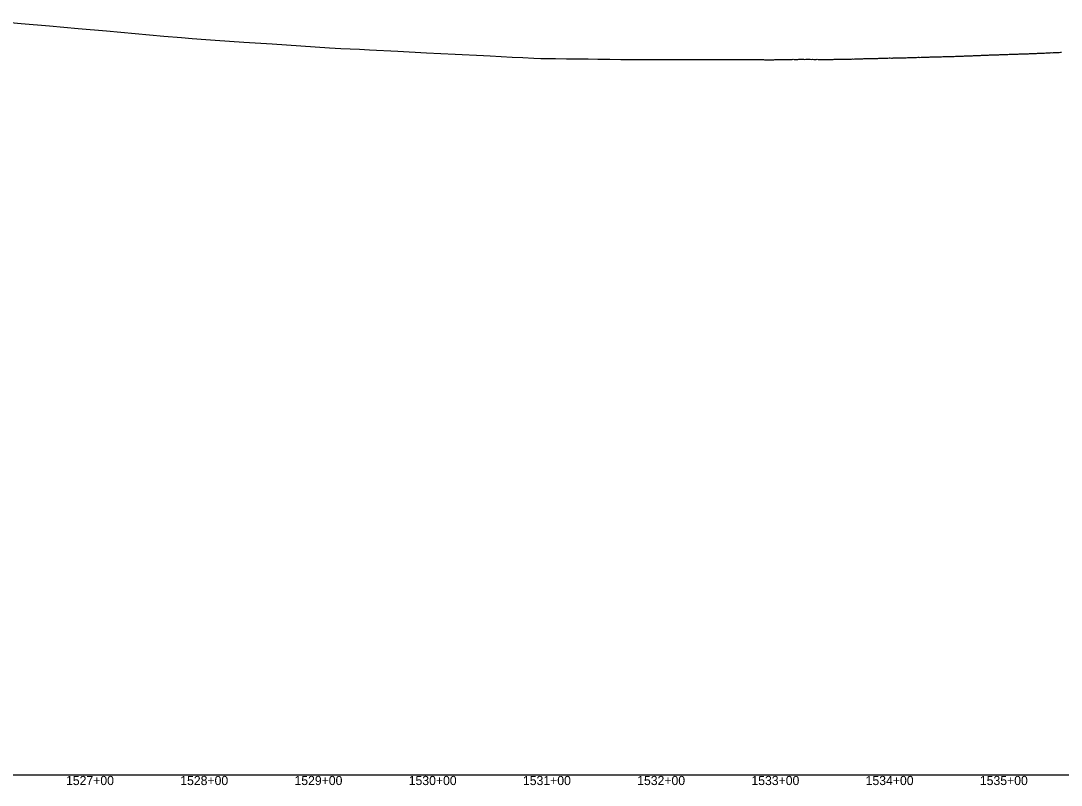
# Model space of a CAD drawing. Extents: x -3793 to 50787, y -1075 to 6138.
# Drawn here: x 39958 to 40869, y 2991 to 3660 of the extents above; entities that cross this region are included whole.
import ezdxf

# ---------------------------------------------------------------- set-up
doc = ezdxf.new("R2010")
doc.units = 0
for name, color, linetype in [('RD_DDB_Profile_EX', 7, 'Continuous'), ('RD_DDB_StaTX', 7, 'Continuous'), ('RD_GPK_Profile_Cell', 7, 'Continuous')]:
    doc.layers.add(name, color=color, linetype=linetype)

msp = doc.modelspace()

# ---------------------------------------------------------------- linework, layer by layer
at = {"layer": 'RD_DDB_Profile_EX'}
for points in [[(39933.229512, 3660.466405), (39958.250343, 3658.24012), (39983.239626, 3656.01718), (40008.22888, 3653.7941), (40033.218105, 3651.57087), (40058.207302, 3649.3475), (40083.196469, 3647.12398), (40098.871504, 3645.72915), (40108.19103, 3644.899915), (40120.005146, 3644.107225), (40128.191144, 3643.557895), (40153.198758, 3641.879865), (40178.205717, 3640.202025), (40203.212643, 3638.52434), (40228.178596, 3636.849225), (40238.196782, 3636.34028), (40254.631519, 3635.505915), (40263.189223, 3635.071295), (40288.211948, 3633.801055), (40313.215302, 3632.532595), (40338.230019, 3631.26479), (40363.211085, 3629.99879), (40368.924176, 3629.70902), (40378.461195, 3629.224785), (40388.21057, 3628.73042), (40397.535233, 3628.25463), (40407.072252, 3627.76678), (40413.209311, 3627.45429), (40416.609271, 3627.418105), (40426.14629, 3627.315155), (40435.683309, 3627.21074), (40438.295272, 3627.187175), (40445.220328, 3627.110825), (40454.757347, 3627.003735), (40463.30772, 3626.911975), (40464.294367, 3626.90067), (40473.831386, 3626.788975), (40483.368405, 3626.674845), (40488.231953, 3626.614935), (40492.905424, 3626.61586), (40502.442443, 3626.61549), (40508.376897, 3626.6089), (40511.979462, 3626.607465), (40521.516481, 3626.601705), (40531.0535, 3626.59398), (40533.059591, 3626.59194), (40533.45926, 3626.584595), (40540.590519, 3626.57711), (40550.127538, 3626.565415), (40558.315137, 3626.5457), (40559.664557, 3626.54385), (40569.201576, 3626.529415), (40578.738595, 3626.513635), (40583.276881, 3626.49602), (40588.275614, 3626.488105), (40597.812633, 3626.472175), (40607.349652, 3626.455425), (40608.20051, 3626.451385), (40609.209731, 3626.401705), (40610.203646, 3626.351555), (40611.20192, 3626.301825), (40612.199756, 3626.351795), (40613.197155, 3626.351915), (40614.194116, 3626.352035), (40615.190641, 3626.352155), (40616.186728, 3626.352275), (40617.186631, 3626.404115), (40618.187444, 3626.503125), (40619.187396, 3626.453255), (40620.187348, 3626.45358), (40621.187299, 3626.50351), (40622.187251, 3626.50407), (40623.187207, 3626.553765), (40624.187159, 3626.553895), (40625.187111, 3626.60355), (40626.42369, 3626.60329), (40627.18784, 3626.603345), (40628.187746, 3626.603625), (40629.187651, 3626.653475), (40630.187557, 3626.653545), (40631.187463, 3626.703385), (40632.187368, 3626.554135)], [(40632.187368, 3626.554135), (40633.187274, 3626.60421), (40634.188041, 3626.752965), (40635.187947, 3626.702825), (40636.187842, 3626.70308), (40637.187706, 3626.703295), (40638.187566, 3626.7031), (40639.187426, 3626.752905), (40640.187286, 3626.753125), (40641.187146, 3626.802925), (40642.187868, 3626.80254), (40643.187728, 3626.752725), (40644.187589, 3626.702395), (40645.187449, 3626.75223), (40645.497729, 3626.752235), (40646.187278, 3626.75255), (40647.187093, 3626.75251), (40648.186908, 3626.80231), (40649.186724, 3626.75227), (40650.187405, 3626.701905), (40651.18722, 3626.751865), (40652.187036, 3626.70182), (40653.186851, 3626.70178), (40654.186666, 3626.701735), (40655.186475, 3626.75158), (40656.186246, 3626.70169), (40657.186018, 3626.65168), (40658.186654, 3626.65075), (40659.186426, 3626.650735), (40660.186197, 3626.650625), (40661.185968, 3626.650485), (40662.18574, 3626.70036), (40663.185511, 3626.70028), (40664.185283, 3626.65019), (40664.571767, 3626.669475), (40665.231923, 3626.7), (40666.186831, 3626.698965), (40667.1868, 3626.69876), (40668.186768, 3626.54877), (40669.186736, 3626.548595), (40670.186705, 3626.748045), (40671.186673, 3626.747935), (40672.186642, 3626.74784), (40673.18661, 3626.74715), (40674.18847, 3626.74679), (40675.188482, 3626.74654), (40676.188494, 3626.845875), (40677.188505, 3626.796035), (40678.188517, 3626.84555), (40679.188529, 3626.895035), (40680.188541, 3626.89449), (40681.188552, 3626.94475), (40682.18667, 3626.94483), (40683.184797, 3626.99524), (40683.645805, 3626.9951), (40684.184833, 3626.995815), (40685.183043, 3626.99629), (40686.181198, 3627.046045), (40687.181251, 3626.996055), (40688.179408, 3627.04658), (40689.179461, 3627.04661), (40690.177618, 3627.09692), (40691.185582, 3627.147665), (40692.185662, 3627.197055), (40693.18382, 3627.19758), (40694.183925, 3627.197155), (40695.182129, 3627.247605), (40696.180333, 3627.29796), (40697.180433, 3627.347395), (40698.178638, 3627.34799), (40699.176857, 3627.348465), (40700.176961, 3627.34811), (40701.184982, 3627.39862), (40702.185082, 3627.39826), (40702.719843, 3627.3985), (40703.18331, 3627.39881), (40704.181564, 3627.3991), (40705.181711, 3627.448625), (40706.179963, 3627.498985), (40707.180124, 3627.54859), (40708.178373, 3627.44905), (40709.176623, 3627.599145), (40710.176773, 3627.64869), (40711.184848, 3627.649225), (40712.256862, 3627.65326), (40713.18329, 3627.699095), (40714.181599, 3627.7993), (40715.181795, 3627.798725), (40716.180093, 3627.79903), (40717.178391, 3627.84933), (40718.178586, 3627.8987), (40719.176884, 3627.89911), (40720.177078, 3627.84857), (40721.185212, 3627.84897), (40721.793881, 3627.910115), (40722.183529, 3627.94923), (40723.183769, 3627.948615), (40724.182118, 3627.998835), (40725.180465, 3628.04905), (40726.180704, 3628.04836), (40727.179051, 3628.04866)], [(40727.179051, 3628.04866), (40728.179289, 3628.097945), (40729.177654, 3628.098265), (40730.175999, 3628.04864), (40731.3309, 3628.09812), (40732.184444, 3628.098335), (40733.184726, 3628.14773), (40734.183126, 3628.197735), (40735.181521, 3628.197875), (40736.181833, 3628.19723), (40737.180227, 3628.19752), (40738.178621, 3628.29751), (40739.178907, 3628.29652), (40740.177308, 3628.346675), (40740.867919, 3628.3807), (40741.177608, 3628.39594), (40742.185849, 3628.396135), (40743.1843, 3628.496025), (40744.184625, 3628.4952), (40745.183113, 3628.445735), (40746.183444, 3628.545255), (40747.181897, 3628.595065), (40748.18034, 3628.645145), (40749.180669, 3628.6444), (40750.404938, 3628.667115), (40751.177605, 3628.74392), (40752.187755, 3628.74314), (40753.186312, 3628.7438), (40754.186686, 3628.79299), (40755.185192, 3628.842625), (40756.183685, 3628.842265), (40757.182178, 3628.84264), (40758.18067, 3628.89302), (40759.187066, 3628.89395), (40760.185571, 3628.943625), (40761.182234, 3628.99387), (40762.180842, 3628.994075), (40763.177493, 3628.995165), (40764.185825, 3628.99545), (40765.18248, 3629.04602), (40766.181031, 3629.04595), (40767.177681, 3629.04692), (40768.176224, 3629.047025), (40769.478976, 3629.0976), (40770.181268, 3629.09775), (40771.177987, 3629.148505), (40772.176582, 3629.14829), (40773.1831, 3629.148905), (40774.181696, 3629.148875), (40775.178391, 3629.1996), (40776.176986, 3629.34945), (40777.173871, 3629.35015), (40778.182272, 3629.350125), (40779.179838, 3629.4008), (40780.178233, 3629.450605), (40781.17577, 3629.501155), (40782.174165, 3629.55097), (40783.181676, 3629.59826), (40784.180071, 3629.648225), (40785.17761, 3629.697415), (40786.176004, 3629.797645), (40787.183491, 3629.797725), (40788.181887, 3629.798015), (40788.553014, 3629.816435), (40789.1794, 3629.84817), (40790.177789, 3629.85251), (40791.175293, 3629.902835), (40792.18359, 3629.95286), (40793.181088, 3630.053165), (40794.179484, 3630.003285), (40795.176988, 3630.053805), (40796.175343, 3630.15356), (40797.182775, 3630.153955), (40798.181171, 3630.153715), (40799.178643, 3630.253915), (40800.176964, 3630.253635), (40801.174433, 3630.30404), (40802.182726, 3630.304305), (40803.180193, 3630.30476), (40804.178515, 3630.45398), (40805.175987, 3630.45464), (40806.18428, 3630.504685), (40807.181747, 3630.55487), (40807.627053, 3630.57704), (40808.18005, 3630.60429), (40809.177484, 3630.604915), (40810.175822, 3630.654555), (40811.183181, 3630.705015), (40812.181469, 3630.753885), (40813.178902, 3630.75419), (40814.177242, 3630.754675), (40815.17468, 3630.805045), (40816.182883, 3630.80478), (40817.18032, 3630.854575), (40818.178629, 3630.85473), (40819.176032, 3630.85532), (40820.184203, 3630.905235), (40821.181603, 3631.005025), (40822.179916, 3631.054345), (40823.177319, 3631.104365), (40824.175571, 3631.103995)], [(40824.175571, 3631.103995), (40825.182891, 3631.15435), (40826.181198, 3631.154475), (40826.701091, 3631.206765), (40827.178586, 3631.25423), (40828.176807, 3631.2538), (40829.174177, 3631.304275), (40830.182369, 3631.303905), (40831.179739, 3631.354145), (40832.177962, 3631.403905), (40833.175377, 3631.454155), (40834.173595, 3631.45367), (40835.180894, 3631.504015), (40836.23811, 3631.553545), (40837.176499, 3631.554135), (40838.174686, 3631.553885), (40839.181958, 3631.55384), (40840.178485, 3631.65463), (40841.175825, 3631.754825), (40842.183082, 3631.804855), (40843.18042, 3631.85448), (40844.17697, 3631.8553), (40845.17431, 3631.90581), (40845.775129, 3631.93579), (40846.181537, 3631.956405), (40847.178917, 3631.95726), (40848.175382, 3632.008625), (40849.182577, 3632.058455), (40850.179884, 3632.157735), (40851.177279, 3632.1083), (40852.183611, 3632.109795), (40853.180918, 3632.15994), (40854.178326, 3632.21008), (40855.312148, 3632.26663), (40856.181936, 3632.31065), (40857.179213, 3632.311285), (40858.176604, 3632.36079), (40859.183737, 3632.510375), (40860.180168, 3632.560545), (40861.17757, 3632.511235), (40862.174848, 3632.561925), (40863.18197, 3632.660815), (40864.178403, 3632.711565), (40864.849167, 3632.745235), (40865.175795, 3632.7623), (40866.182876, 3632.81239), (40867.180124, 3632.812395), (40868.176529, 3632.912395), (40869.183746, 3632.913215)]]:
    msp.add_lwpolyline(points, dxfattribs=at)
at = {"layer": 'RD_GPK_Profile_Cell'}
msp.add_line((1000, 3000), (46549.603806, 3000), dxfattribs=at)

# ---------------------------------------------------------------- texts
at = {"layer": 'RD_DDB_StaTX'}
for s, p in [('1527+00', (39997.651676, 2991)), ('1528+00', (40097.651676, 2991)), ('1529+00', (40197.651676, 2991)), ('1530+00', (40297.651676, 2991)), ('1531+00', (40397.651676, 2991)), ('1532+00', (40497.651676, 2991)), ('1533+00', (40597.651676, 2991)), ('1534+00', (40697.651676, 2991)), ('1535+00', (40797.651676, 2991))]:
    msp.add_text(s, height=8, dxfattribs=at).set_placement(p)

doc.saveas('drawing.dxf')
